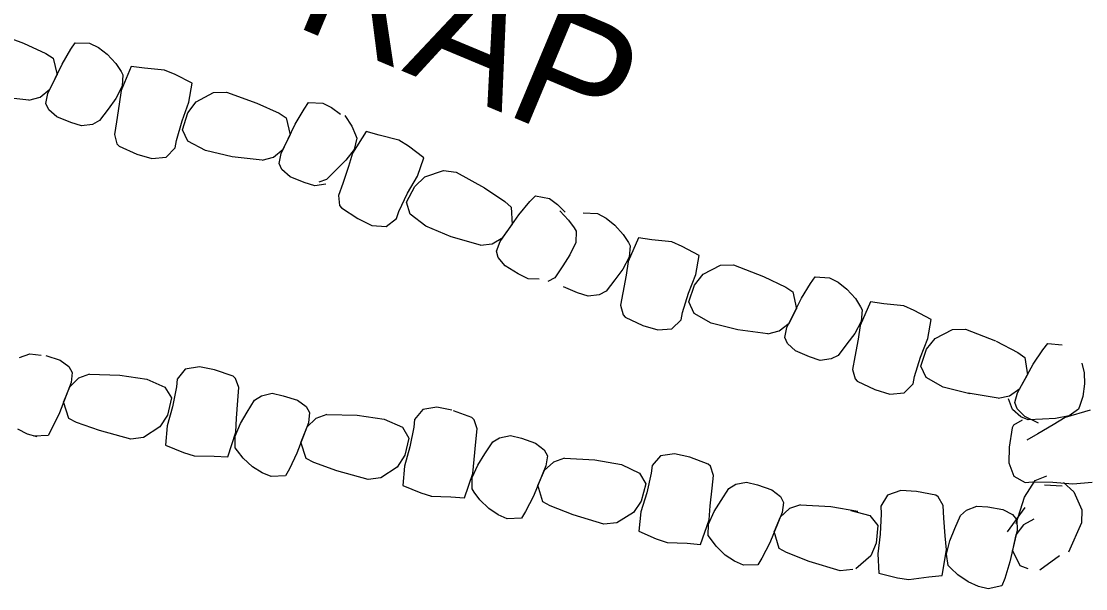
# Model space of a CAD drawing. Extents: x 589250 to 1188077, y 162953 to 363065.
# Drawn here: x 594603.2 to 594655.1, y 185092.6 to 185120.3 of the extents above; entities that cross this region are included whole.
import ezdxf

# ---------------------------------------------------------------- set-up
doc = ezdxf.new("R2010")
doc.units = 0
doc.layers.add('E_DRN_RipRap', color=7, linetype='Continuous')
doc.layers.add('E_DRN_RipRap_Text', color=7, linetype='Continuous')

msp = doc.modelspace()

# ---------------------------------------------------------------- linework, layer by layer
at = {"layer": 'E_DRN_RipRap'}
for p, q in [((594601.836, 185119.734), (594603.319, 185119.191)), ((594603.319, 185119.191), (594604.407, 185118.696)), ((594605.62, 185118.897), (594605.837, 185119.218)), ((594605.837, 185119.218), (594606.533, 185119.198)), ((594606.533, 185119.198), (594606.965, 185118.98)), ((594604.407, 185118.696), (594604.753, 185118.472)), ((594605.191, 185118.171), (594605.62, 185118.897)), ((594606.965, 185118.98), (594607.396, 185118.656)), ((594607.396, 185118.656), (594607.817, 185118.198)), ((594604.498, 185116.735), (594605.191, 185118.171)), ((594604.753, 185118.472), (594604.948, 185117.644)), ((594607.817, 185118.198), (594608.07, 185117.809)), ((594608.564, 185118.06), (594608.077, 185116.894)), ((594609.219, 185117.973), (594608.564, 185118.06)), ((594604.604, 185116.95), (594604.948, 185117.644)), ((594608.07, 185117.809), (594608.162, 185117.651)), ((594608.162, 185117.651), (594608.128, 185117.093)), ((594610.195, 185117.884), (594609.219, 185117.973)), ((594610.706, 185117.672), (594610.195, 185117.884)), ((594611.54, 185117.242), (594610.706, 185117.672)), ((594608.128, 185117.093), (594607.814, 185116.503)), ((594611.384, 185116.311), (594611.54, 185117.242)), ((594603.578, 185116.408), (594602.107, 185116.57)), ((594603.578, 185116.408), (594604.129, 185116.563)), ((594604.129, 185116.563), (594604.604, 185116.95)), ((594604.401, 185116.247), (594604.498, 185116.735)), ((594607.814, 185116.503), (594607.44, 185115.979)), ((594608.077, 185116.894), (594607.985, 185116.217)), ((594611.74, 185116.328), (594612.588, 185116.784)), ((594612.588, 185116.784), (594613.215, 185116.811)), ((594613.215, 185116.811), (594614.698, 185116.269)), ((594604.54, 185115.945), (594604.401, 185116.247)), ((594604.94, 185115.6), (594604.54, 185115.945)), ((594607.44, 185115.979), (594607.025, 185115.415)), ((594607.985, 185116.217), (594607.847, 185115.362)), ((594611.047, 185115.404), (594611.384, 185116.311)), ((594611.332, 185115.789), (594611.74, 185116.328)), ((594614.698, 185116.269), (594615.786, 185115.774)), ((594616.57, 185115.249), (594616.999, 185115.975)), ((594616.999, 185115.975), (594617.216, 185116.296)), ((594617.216, 185116.296), (594617.912, 185116.276)), ((594617.912, 185116.276), (594618.344, 185116.058)), ((594618.344, 185116.058), (594618.775, 185115.734)), ((594605.622, 185115.317), (594604.94, 185115.6)), ((594611.067, 185114.967), (594611.332, 185115.789)), ((594615.786, 185115.774), (594616.132, 185115.55)), ((594616.132, 185115.55), (594616.327, 185114.722)), ((594618.985, 185115.671), (594619.326, 185115.151)), ((594606.149, 185115.154), (594605.622, 185115.317)), ((594606.68, 185115.234), (594606.149, 185115.154)), ((594607.025, 185115.415), (594606.68, 185115.234)), ((594607.847, 185115.362), (594607.744, 185114.745)), ((594610.777, 185114.452), (594611.047, 185115.404)), ((594611.333, 185114.416), (594611.067, 185114.967)), ((594615.877, 185113.813), (594616.57, 185115.249)), ((594619.326, 185115.151), (594619.512, 185114.726)), ((594607.744, 185114.745), (594607.869, 185114.282)), ((594610.711, 185114.091), (594610.777, 185114.452)), ((594612.186, 185113.955), (594611.333, 185114.416)), ((594615.983, 185114.028), (594616.327, 185114.722)), ((594620.04, 185114.893), (594619.369, 185113.824)), ((594619.576, 185114.556), (594619.451, 185114.012)), ((594619.512, 185114.726), (594619.576, 185114.556)), ((594620.672, 185114.701), (594620.04, 185114.893)), ((594621.622, 185114.455), (594620.672, 185114.701)), ((594622.091, 185114.163), (594621.622, 185114.455)), ((594607.869, 185114.282), (594607.977, 185114.173)), ((594607.977, 185114.173), (594608.849, 185113.787)), ((594610.271, 185113.638), (594610.711, 185114.091)), ((594613.486, 185113.648), (594612.186, 185113.955)), ((594615.508, 185113.641), (594615.983, 185114.028)), ((594619.451, 185114.012), (594619.046, 185113.481)), ((594622.845, 185113.603), (594622.091, 185114.163)), ((594608.849, 185113.787), (594609.577, 185113.573)), ((594609.577, 185113.573), (594610.271, 185113.638)), ((594614.957, 185113.486), (594613.486, 185113.648)), ((594614.957, 185113.486), (594615.508, 185113.641)), ((594615.78, 185113.325), (594615.877, 185113.813)), ((594619.046, 185113.481), (594618.59, 185113.025)), ((594619.369, 185113.824), (594619.167, 185113.17)), ((594622.538, 185112.711), (594622.845, 185113.603)), ((594615.919, 185113.023), (594615.78, 185113.325)), ((594616.319, 185112.678), (594615.919, 185113.023)), ((594618.59, 185113.025), (594618.089, 185112.536)), ((594619.167, 185113.17), (594618.892, 185112.35)), ((594622.892, 185112.67), (594623.804, 185112.982)), ((594623.804, 185112.982), (594624.427, 185112.907)), ((594624.427, 185112.907), (594625.802, 185112.131)), ((594617.001, 185112.395), (594616.319, 185112.678)), ((594617.528, 185112.232), (594617.001, 185112.395)), ((594618.059, 185112.311), (594617.528, 185112.232)), ((594618.089, 185112.536), (594617.719, 185112.413)), ((594618.892, 185112.35), (594618.689, 185111.758)), ((594622.057, 185111.871), (594622.538, 185112.711)), ((594622.401, 185112.205), (594622.892, 185112.67)), ((594621.634, 185110.977), (594622.057, 185111.871)), ((594622.006, 185111.437), (594622.401, 185112.205)), ((594625.802, 185112.131), (594626.796, 185111.467)), ((594618.689, 185111.758), (594618.736, 185111.281)), ((594618.736, 185111.281), (594618.825, 185111.157)), ((594622.178, 185110.852), (594622.006, 185111.437)), ((594626.796, 185111.467), (594627.1, 185111.19)), ((594627.484, 185110.822), (594628.026, 185111.468)), ((594628.026, 185111.468), (594628.293, 185111.749)), ((594628.293, 185111.749), (594628.976, 185111.617)), ((594628.976, 185111.617), (594629.367, 185111.331)), ((594629.367, 185111.331), (594629.74, 185110.942)), ((594618.825, 185111.157), (594619.623, 185110.634)), ((594621.511, 185110.632), (594621.634, 185110.977)), ((594622.945, 185110.258), (594622.178, 185110.852)), ((594626.565, 185109.518), (594627.484, 185110.822)), ((594627.1, 185111.19), (594627.157, 185110.342)), ((594629.476, 185111.008), (594629.911, 185110.562)), ((594630.619, 185110.912), (594631.314, 185110.879)), ((594631.314, 185110.879), (594631.742, 185110.653)), ((594619.623, 185110.634), (594620.307, 185110.306)), ((594620.307, 185110.306), (594621.002, 185110.256)), ((594621.002, 185110.256), (594621.511, 185110.632)), ((594624.177, 185109.744), (594622.945, 185110.258)), ((594626.705, 185109.713), (594627.157, 185110.342)), ((594629.911, 185110.562), (594630.176, 185110.181)), ((594631.742, 185110.653), (594632.168, 185110.321)), ((594632.168, 185110.321), (594632.581, 185109.855)), ((594625.604, 185109.345), (594624.177, 185109.744)), ((594626.173, 185109.409), (594626.705, 185109.713)), ((594630.176, 185110.181), (594630.273, 185110.026)), ((594630.273, 185110.026), (594630.261, 185109.467)), ((594632.581, 185109.855), (594632.827, 185109.462)), ((594633.324, 185109.704), (594632.818, 185108.547)), ((594633.977, 185109.605), (594633.324, 185109.704)), ((594625.604, 185109.345), (594626.173, 185109.409)), ((594626.389, 185109.053), (594626.565, 185109.518)), ((594630.261, 185109.467), (594629.972, 185108.866)), ((594632.827, 185109.462), (594632.915, 185109.302)), ((594632.915, 185109.302), (594632.872, 185108.745)), ((594634.951, 185109.499), (594633.977, 185109.605)), ((594635.458, 185109.277), (594634.951, 185109.499)), ((594636.285, 185108.832), (594635.458, 185109.277)), ((594626.477, 185108.733), (594626.389, 185109.053)), ((594626.815, 185108.328), (594626.477, 185108.733)), ((594629.972, 185108.866), (594629.621, 185108.329)), ((594632.872, 185108.745), (594632.549, 185108.161)), ((594636.113, 185107.905), (594636.285, 185108.832)), ((594627.443, 185107.938), (594626.815, 185108.328)), ((594629.621, 185108.329), (594629.232, 185107.75)), ((594632.549, 185108.161), (594632.166, 185107.644)), ((594632.818, 185108.547), (594632.714, 185107.871)), ((594636.469, 185107.915), (594637.324, 185108.356)), ((594637.324, 185108.356), (594637.951, 185108.372)), ((594637.951, 185108.372), (594639.423, 185107.803)), ((594627.936, 185107.692), (594627.443, 185107.938)), ((594628.474, 185107.684), (594627.936, 185107.692)), ((594629.232, 185107.75), (594628.897, 185107.557)), ((594632.166, 185107.644), (594631.742, 185107.087)), ((594632.714, 185107.871), (594632.563, 185107.019)), ((594635.76, 185107.003), (594636.113, 185107.905)), ((594636.052, 185107.383), (594636.469, 185107.915)), ((594639.423, 185107.803), (594640.503, 185107.288)), ((594641.718, 185107.467), (594641.941, 185107.785)), ((594641.941, 185107.785), (594642.636, 185107.752)), ((594642.636, 185107.752), (594643.063, 185107.526)), ((594630.338, 185107.014), (594629.661, 185107.309)), ((594635.773, 185106.566), (594636.052, 185107.383)), ((594640.503, 185107.288), (594640.844, 185107.058)), ((594641.277, 185106.749), (594641.718, 185107.467)), ((594643.063, 185107.526), (594643.489, 185107.194)), ((594643.489, 185107.194), (594643.902, 185106.728)), ((594630.862, 185106.842), (594630.338, 185107.014)), ((594631.394, 185106.912), (594630.862, 185106.842)), ((594631.742, 185107.087), (594631.394, 185106.912)), ((594632.563, 185107.019), (594632.449, 185106.403)), ((594635.474, 185106.056), (594635.76, 185107.003)), ((594640.561, 185105.325), (594641.277, 185106.749)), ((594640.844, 185107.058), (594641.025, 185106.226)), ((594643.902, 185106.728), (594644.148, 185106.335)), ((594632.449, 185106.403), (594632.566, 185105.938)), ((594636.03, 185106.011), (594635.773, 185106.566)), ((594640.67, 185105.539), (594641.025, 185106.226)), ((594644.646, 185106.577), (594644.139, 185105.42)), ((594644.148, 185106.335), (594644.237, 185106.175)), ((594644.237, 185106.175), (594644.194, 185105.618)), ((594645.299, 185106.478), (594644.646, 185106.577)), ((594646.273, 185106.372), (594645.299, 185106.478)), ((594646.78, 185106.15), (594646.273, 185106.372)), ((594647.607, 185105.705), (594646.78, 185106.15)), ((594632.566, 185105.938), (594632.672, 185105.827)), ((594632.672, 185105.827), (594633.537, 185105.425)), ((594634.955, 185105.251), (594635.403, 185105.696)), ((594635.403, 185105.696), (594635.474, 185106.056)), ((594636.875, 185105.534), (594636.03, 185106.011)), ((594644.194, 185105.618), (594643.87, 185105.034)), ((594647.435, 185104.778), (594647.607, 185105.705)), ((594633.537, 185105.425), (594634.261, 185105.199)), ((594634.261, 185105.199), (594634.955, 185105.251)), ((594638.168, 185105.203), (594636.875, 185105.534)), ((594639.636, 185105.015), (594638.168, 185105.203)), ((594639.636, 185105.015), (594640.189, 185105.16)), ((594640.189, 185105.16), (594640.67, 185105.539)), ((594640.455, 185104.839), (594640.561, 185105.325)), ((594643.87, 185105.034), (594643.487, 185104.517)), ((594644.139, 185105.42), (594644.036, 185104.744)), ((594647.791, 185104.788), (594648.646, 185105.229)), ((594648.646, 185105.229), (594649.273, 185105.245)), ((594649.273, 185105.245), (594650.745, 185104.676)), ((594640.589, 185104.535), (594640.455, 185104.839)), ((594640.982, 185104.182), (594640.589, 185104.535)), ((594643.487, 185104.517), (594643.063, 185103.96)), ((594644.036, 185104.744), (594643.884, 185103.892)), ((594647.082, 185103.876), (594647.435, 185104.778)), ((594647.373, 185104.256), (594647.791, 185104.788)), ((594650.779, 185104.66), (594651.836, 185104.1)), ((594653.059, 185104.227), (594653.296, 185104.535)), ((594653.296, 185104.535), (594653.989, 185104.473)), ((594603.113, 185103.856), (594603.621, 185104.03)), ((594603.621, 185104.03), (594604.169, 185103.965)), ((594641.66, 185103.887), (594640.982, 185104.182)), ((594647.095, 185103.439), (594647.373, 185104.256)), ((594651.836, 185104.1), (594652.167, 185103.856)), ((594652.586, 185103.529), (594653.059, 185104.227)), ((594604.399, 185103.957), (594605.102, 185103.732)), ((594605.102, 185103.732), (594605.529, 185103.421)), ((594642.184, 185103.715), (594641.66, 185103.887)), ((594642.716, 185103.785), (594642.184, 185103.715)), ((594643.063, 185103.96), (594642.716, 185103.785)), ((594643.884, 185103.892), (594643.77, 185103.276)), ((594646.796, 185102.929), (594647.082, 185103.876)), ((594651.807, 185102.138), (594652.586, 185103.529)), ((594652.167, 185103.856), (594652.311, 185103.018)), ((594654.962, 185103.579), (594655.064, 185103.106)), ((594605.529, 185103.421), (594605.694, 185103.132)), ((594605.694, 185103.132), (594605.637, 185102.638)), ((594606.526, 185103.04), (594605.99, 185102.84)), ((594606.526, 185103.04), (594608.006, 185103.001)), ((594608.006, 185103.001), (594609.326, 185102.803)), ((594611.208, 185103.279), (594610.807, 185102.791)), ((594611.894, 185103.401), (594611.208, 185103.279)), ((594612.637, 185103.249), (594611.894, 185103.401)), ((594613.538, 185102.937), (594612.637, 185103.249)), ((594643.77, 185103.276), (594643.888, 185102.811)), ((594647.352, 185102.884), (594647.095, 185103.439)), ((594651.925, 185102.346), (594652.311, 185103.018)), ((594655.064, 185103.106), (594655.086, 185102.567)), ((594605.637, 185102.638), (594605.068, 185101.148)), ((594605.99, 185102.84), (594605.55, 185102.414)), ((594609.326, 185102.803), (594610.215, 185102.414)), ((594610.807, 185102.791), (594610.772, 185102.426)), ((594613.655, 185102.838), (594613.538, 185102.937)), ((594613.818, 185102.386), (594613.655, 185102.838)), ((594643.888, 185102.811), (594643.993, 185102.7)), ((594643.993, 185102.7), (594644.859, 185102.298)), ((594646.277, 185102.124), (594646.724, 185102.569)), ((594646.724, 185102.569), (594646.796, 185102.929)), ((594648.196, 185102.407), (594647.352, 185102.884)), ((594655.086, 185102.567), (594654.996, 185101.951)), ((594605.55, 185102.414), (594605.266, 185101.694)), ((594610.215, 185102.414), (594610.526, 185101.888)), ((594610.772, 185102.426), (594610.583, 185101.454)), ((594613.767, 185101.762), (594613.818, 185102.386)), ((594614.591, 185101.778), (594614.919, 185101.988)), ((594614.919, 185101.988), (594615.441, 185102.111)), ((594615.441, 185102.111), (594615.98, 185101.993)), ((594615.98, 185101.993), (594616.684, 185101.767)), ((594644.859, 185102.298), (594645.582, 185102.072)), ((594645.582, 185102.072), (594646.277, 185102.124)), ((594649.49, 185102.076), (594648.196, 185102.407)), ((594650.868, 185101.867), (594649.409, 185102.118)), ((594650.868, 185101.867), (594651.428, 185101.989)), ((594651.428, 185101.989), (594651.925, 185102.346)), ((594651.679, 185101.657), (594651.807, 185102.138)), ((594654.996, 185101.951), (594654.854, 185101.51)), ((594605.529, 185100.884), (594605.266, 185101.694)), ((594610.583, 185101.454), (594610.323, 185100.521)), ((594610.526, 185101.888), (594610.332, 185101.047)), ((594613.702, 185100.899), (594613.767, 185101.762)), ((594614.225, 185101.181), (594614.591, 185101.778)), ((594616.684, 185101.767), (594617.111, 185101.457)), ((594617.111, 185101.457), (594617.275, 185101.167)), ((594623.475, 185101.437), (594622.79, 185101.315)), ((594624.218, 185101.285), (594623.475, 185101.437)), ((594651.577, 185101.324), (594651.37, 185101.835)), ((594651.8, 185101.347), (594651.679, 185101.657)), ((594654.854, 185101.51), (594654.789, 185101.339)), ((594605.068, 185101.148), (594604.701, 185100.389)), ((594605.892, 185100.69), (594605.529, 185100.884)), ((594610.332, 185101.047), (594609.97, 185100.475)), ((594613.667, 185100.216), (594613.702, 185100.899)), ((594613.896, 185100.627), (594614.225, 185101.181)), ((594617.572, 185100.875), (594617.131, 185100.45)), ((594617.275, 185101.167), (594617.219, 185100.673)), ((594618.108, 185101.076), (594617.572, 185100.875)), ((594618.108, 185101.076), (594619.588, 185101.037)), ((594619.588, 185101.037), (594620.908, 185100.839)), ((594622.79, 185101.315), (594622.389, 185100.826)), ((594625.188, 185100.925), (594624.295, 185101.261)), ((594625.302, 185100.822), (594625.188, 185100.925)), ((594651.974, 185100.962), (594651.577, 185101.324)), ((594652.178, 185100.979), (594651.8, 185101.347)), ((594652.333, 185100.809), (594651.974, 185100.962)), ((594652.842, 185100.655), (594652.178, 185100.979)), ((594653.677, 185100.885), (594653.034, 185100.844)), ((594654.147, 185100.928), (594653.562, 185100.571)), ((594654.334, 185101.014), (594653.677, 185100.885)), ((594655.361, 185101.285), (594654.147, 185100.928)), ((594654.789, 185101.339), (594654.334, 185101.014)), ((594603.51, 185100.118), (594603.027, 185100.358)), ((594604.701, 185100.389), (594604.511, 185100.05)), ((594607.018, 185100.287), (594605.892, 185100.69)), ((594609.97, 185100.475), (594609.163, 185099.95)), ((594610.323, 185100.521), (594610.245, 185099.581)), ((594613.633, 185100.013), (594613.896, 185100.627)), ((594617.219, 185100.673), (594616.649, 185099.183)), ((594617.131, 185100.45), (594616.847, 185099.729)), ((594620.908, 185100.839), (594621.797, 185100.45)), ((594621.797, 185100.45), (594622.108, 185099.924)), ((594622.354, 185100.461), (594622.165, 185099.49)), ((594622.389, 185100.826), (594622.354, 185100.461)), ((594625.454, 185100.367), (594625.302, 185100.822)), ((594625.386, 185099.744), (594625.454, 185100.367)), ((594651.547, 185100.419), (594651.401, 185099.476)), ((594651.624, 185100.552), (594651.547, 185100.419)), ((594652.04, 185100.793), (594651.624, 185100.552)), ((594653.034, 185100.844), (594652.333, 185100.809)), ((594653.562, 185100.571), (594652.811, 185100.138)), ((594603.974, 185099.98), (594603.51, 185100.118)), ((594604.511, 185100.05), (594603.817, 185100.012)), ((594608.541, 185099.87), (594607.018, 185100.287)), ((594609.163, 185099.95), (594608.541, 185099.87)), ((594613.279, 185099.013), (594613.667, 185100.216)), ((594613.646, 185099.454), (594613.633, 185100.013)), ((594622.108, 185099.924), (594621.913, 185099.082)), ((594626.21, 185099.738), (594626.543, 185099.939)), ((594626.543, 185099.939), (594627.069, 185100.048)), ((594627.069, 185100.048), (594627.604, 185099.916)), ((594627.604, 185099.916), (594628.302, 185099.672)), ((594652.811, 185100.138), (594652.266, 185099.829)), ((594610.245, 185099.581), (594611.113, 185099.222)), ((594613.75, 185099.304), (594613.646, 185099.454)), ((594617.111, 185098.92), (594616.847, 185099.729)), ((594622.165, 185099.49), (594621.905, 185098.557)), ((594625.298, 185098.883), (594625.386, 185099.744)), ((594625.828, 185099.151), (594626.21, 185099.738)), ((594628.302, 185099.672), (594628.72, 185099.35)), ((594628.72, 185099.35), (594628.877, 185099.056)), ((594651.401, 185099.476), (594651.385, 185098.718)), ((594611.113, 185099.222), (594611.639, 185099.053)), ((594611.639, 185099.053), (594612.619, 185099.045)), ((594612.619, 185099.045), (594613.279, 185099.013)), ((594614.034, 185098.938), (594613.75, 185099.304)), ((594614.492, 185098.516), (594614.034, 185098.938)), ((594616.649, 185099.183), (594616.283, 185098.424)), ((594617.474, 185098.725), (594617.111, 185098.92)), ((594621.913, 185099.082), (594621.551, 185098.511)), ((594625.245, 185098.201), (594625.298, 185098.883)), ((594625.484, 185098.606), (594625.828, 185099.151)), ((594628.877, 185099.056), (594628.807, 185098.564)), ((594629.707, 185098.942), (594629.166, 185098.756)), ((594629.707, 185098.942), (594631.185, 185098.864)), ((594631.185, 185098.864), (594632.499, 185098.631)), ((594634.393, 185099.057), (594633.98, 185098.58)), ((594635.082, 185099.161), (594634.393, 185099.057)), ((594635.82, 185098.989), (594635.082, 185099.161)), ((594636.713, 185098.653), (594635.82, 185098.989)), ((594614.95, 185098.23), (594614.492, 185098.516)), ((594616.283, 185098.424), (594616.093, 185098.086)), ((594618.6, 185098.323), (594617.474, 185098.725)), ((594620.122, 185097.906), (594618.6, 185098.323)), ((594621.551, 185098.511), (594620.745, 185097.985)), ((594621.905, 185098.557), (594621.827, 185097.616)), ((594625.205, 185097.999), (594625.484, 185098.606)), ((594628.807, 185098.564), (594628.199, 185097.09)), ((594628.714, 185098.343), (594628.411, 185097.63)), ((594629.166, 185098.756), (594628.714, 185098.343)), ((594632.499, 185098.631), (594633.377, 185098.219)), ((594633.98, 185098.58), (594633.935, 185098.216)), ((594636.827, 185098.55), (594636.713, 185098.653)), ((594636.979, 185098.095), (594636.827, 185098.55)), ((594651.385, 185098.718), (594651.629, 185098.065)), ((594615.398, 185098.048), (594614.95, 185098.23)), ((594616.093, 185098.086), (594615.398, 185098.048)), ((594620.745, 185097.985), (594620.122, 185097.906)), ((594624.825, 185097.009), (594625.245, 185098.201)), ((594625.203, 185097.441), (594625.205, 185097.999)), ((594633.377, 185098.219), (594633.674, 185097.685)), ((594633.935, 185098.216), (594633.72, 185097.249)), ((594636.911, 185097.473), (594636.979, 185098.095)), ((594638.068, 185097.667), (594638.594, 185097.777)), ((594638.594, 185097.777), (594639.129, 185097.644)), ((594651.629, 185098.065), (594652.183, 185097.757)), ((594652.158, 185097.032), (594652.682, 185097.849)), ((594652.183, 185097.757), (594652.55, 185097.788)), ((594652.55, 185097.788), (594653.543, 185097.774)), ((594652.682, 185097.849), (594653.252, 185098.073)), ((594653.543, 185097.774), (594654.511, 185097.684)), ((594654.511, 185097.684), (594655.453, 185097.775)), ((594621.827, 185097.616), (594622.694, 185097.257)), ((594622.694, 185097.257), (594623.221, 185097.088)), ((594625.304, 185097.288), (594625.203, 185097.441)), ((594625.578, 185096.914), (594625.304, 185097.288)), ((594628.653, 185096.814), (594628.411, 185097.63)), ((594633.72, 185097.249), (594633.435, 185096.324)), ((594633.674, 185097.685), (594633.458, 185096.849)), ((594636.823, 185096.611), (594636.911, 185097.473)), ((594637.353, 185096.879), (594637.735, 185097.467)), ((594637.735, 185097.467), (594638.068, 185097.667)), ((594639.129, 185097.644), (594639.827, 185097.4)), ((594639.827, 185097.4), (594640.245, 185097.078)), ((594646.128, 185097.361), (594645.467, 185097.14)), ((594646.885, 185097.319), (594646.128, 185097.361)), ((594647.822, 185097.141), (594646.885, 185097.319)), ((594653.125, 185097.641), (594653.991, 185097.599)), ((594654.056, 185097.748), (594654.566, 185097.3)), ((594654.566, 185097.3), (594654.962, 185096.419)), ((594623.187, 185097.092), (594624.167, 185097.059)), ((594624.167, 185097.059), (594624.825, 185097.009)), ((594626.025, 185096.48), (594625.578, 185096.914)), ((594628.199, 185097.09), (594627.812, 185096.341)), ((594629.011, 185096.61), (594628.653, 185096.814)), ((594633.458, 185096.849), (594633.081, 185096.287)), ((594637.009, 185096.335), (594637.353, 185096.879)), ((594640.245, 185097.078), (594640.402, 185096.785)), ((594640.402, 185096.785), (594640.332, 185096.292)), ((594645.467, 185097.14), (594645.142, 185096.598)), ((594647.952, 185097.06), (594647.822, 185097.141)), ((594648.18, 185096.637), (594647.952, 185097.06)), ((594651.758, 185095.758), (594652.158, 185097.032)), ((594626.474, 185096.182), (594626.025, 185096.48)), ((594627.812, 185096.341), (594627.613, 185096.007)), ((594630.126, 185096.178), (594629.011, 185096.61)), ((594633.081, 185096.287), (594632.261, 185095.783)), ((594633.435, 185096.324), (594633.333, 185095.386)), ((594636.731, 185095.728), (594637.009, 185096.335)), ((594636.77, 185095.929), (594636.823, 185096.611)), ((594640.332, 185096.292), (594639.724, 185094.818)), ((594640.691, 185096.485), (594640.239, 185096.071)), ((594641.232, 185096.671), (594640.691, 185096.485)), ((594641.232, 185096.671), (594642.71, 185096.592)), ((594642.71, 185096.592), (594644.024, 185096.36)), ((594643.675, 185096.395), (594644.611, 185096.139)), ((594645.161, 185096.232), (594645.115, 185095.242)), ((594645.142, 185096.598), (594645.161, 185096.232)), ((594648.22, 185096.012), (594648.18, 185096.637)), ((594649.032, 185096.147), (594649.326, 185096.402)), ((594649.326, 185096.402), (594649.825, 185096.601)), ((594649.825, 185096.601), (594650.375, 185096.562)), ((594650.375, 185096.562), (594651.105, 185096.442)), ((594651.105, 185096.442), (594651.572, 185096.196)), ((594651.319, 185095.346), (594652.191, 185096.542)), ((594654.962, 185096.419), (594654.945, 185095.792)), ((594626.918, 185095.988), (594626.474, 185096.182)), ((594627.613, 185096.007), (594626.918, 185095.988)), ((594631.637, 185095.72), (594630.126, 185096.178)), ((594632.261, 185095.783), (594631.637, 185095.72)), ((594636.35, 185094.738), (594636.77, 185095.929)), ((594636.728, 185095.169), (594636.731, 185095.728)), ((594640.239, 185096.071), (594639.936, 185095.359)), ((594644.611, 185096.139), (594644.996, 185095.664)), ((594648.281, 185095.147), (594648.22, 185096.012)), ((594648.758, 185095.503), (594649.032, 185096.147)), ((594651.572, 185096.196), (594651.777, 185095.934)), ((594652.113, 185095.688), (594651.739, 185095.202)), ((594651.777, 185095.934), (594651.793, 185095.436)), ((594652.614, 185095.964), (594652.113, 185095.688)), ((594654.945, 185095.792), (594654.296, 185094.353)), ((594633.333, 185095.386), (594634.19, 185095.004)), ((594636.829, 185095.016), (594636.728, 185095.169)), ((594640.178, 185094.542), (594639.936, 185095.359)), ((594644.996, 185095.664), (594644.926, 185094.802)), ((594645.115, 185095.242), (594644.994, 185094.281)), ((594648.513, 185094.907), (594648.758, 185095.503)), ((594651.793, 185095.436), (594651.447, 185093.879)), ((594651.739, 185095.202), (594651.564, 185094.448)), ((594634.19, 185095.004), (594634.712, 185094.821)), ((594634.712, 185094.821), (594635.692, 185094.787)), ((594635.692, 185094.787), (594636.35, 185094.738)), ((594637.103, 185094.643), (594636.829, 185095.016)), ((594637.55, 185094.209), (594637.103, 185094.643)), ((594639.724, 185094.818), (594639.337, 185094.069)), ((594644.926, 185094.802), (594644.651, 185094.184)), ((594648.347, 185094.466), (594648.281, 185095.147)), ((594648.343, 185094.26), (594648.513, 185094.907)), ((594638, 185093.91), (594637.55, 185094.209)), ((594640.536, 185094.338), (594640.178, 185094.542)), ((594641.651, 185093.906), (594640.536, 185094.338)), ((594644.651, 185094.184), (594643.93, 185093.546)), ((594644.994, 185094.281), (594645.055, 185093.339)), ((594648.139, 185093.219), (594648.347, 185094.466)), ((594648.437, 185093.709), (594648.343, 185094.26)), ((594651.942, 185093.685), (594651.564, 185094.448)), ((594653.869, 185094.177), (594652.897, 185093.48)), ((594638.443, 185093.716), (594638, 185093.91)), ((594639.139, 185093.736), (594638.443, 185093.716)), ((594639.337, 185094.069), (594639.139, 185093.736)), ((594643.162, 185093.448), (594641.651, 185093.906)), ((594648.562, 185093.576), (594648.437, 185093.709)), ((594651.447, 185093.879), (594651.195, 185093.074)), ((594652.33, 185093.546), (594651.942, 185093.685)), ((594643.786, 185093.512), (594643.162, 185093.448)), ((594645.055, 185093.339), (594645.965, 185093.11)), ((594645.965, 185093.11), (594646.511, 185093.019)), ((594646.511, 185093.019), (594647.481, 185093.155)), ((594647.481, 185093.155), (594648.139, 185093.219)), ((594648.897, 185093.255), (594648.562, 185093.576)), ((594649.411, 185092.904), (594648.897, 185093.255)), ((594649.905, 185092.687), (594649.411, 185092.904)), ((594650.376, 185092.572), (594649.905, 185092.687)), ((594651.057, 185092.711), (594650.376, 185092.572)), ((594651.195, 185093.074), (594651.057, 185092.711))]:
    msp.add_line(p, q, dxfattribs=at)

# ---------------------------------------------------------------- texts
at = {"layer": 'E_DRN_RipRap_Text'}
msp.add_text('RIPRAP', height=6, rotation=337.3046, dxfattribs=at).set_placement((594604.042, 185125.26))

doc.saveas('drawing.dxf')
